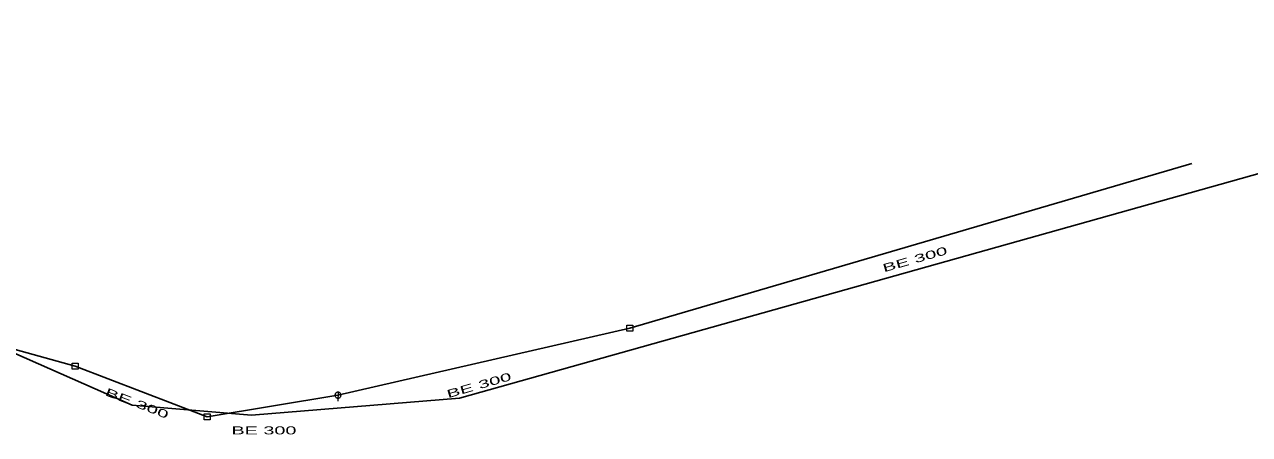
# Model space of a CAD drawing. Extents: x -687515 to -686506, y -974029 to -973461.
# Drawn here: x -687060.8 to -686958.8, y -973495.6 to -973461.4 of the extents above; entities that cross this region are included whole.
import ezdxf
from ezdxf.enums import TextEntityAlignment as Align

# ---------------------------------------------------------------- set-up
doc = ezdxf.new("R2010")
doc.units = 0
doc.header["$LTSCALE"] = 0.27
for name, color, linetype, lineweight in [('1', 7, 'Continuous', 13), ('14', 7, 'Continuous', 25), ('17', 7, 'Continuous', 25), ('22', 7, 'Continuous', 13)]:
    doc.layers.add(name, color=color, linetype=linetype, lineweight=lineweight)

msp = doc.modelspace()

# ---------------------------------------------------------------- linework, layer by layer
at = {"layer": '14'}
for p, q in [((-686963.578, -973473.036), (-687010.397, -973486.759)), ((-687010.397, -973486.759), (-687034.702, -973492.334))]:
    msp.add_line(p, q, dxfattribs=at)
for points in [[(-687056.592, -973489.918), (-687073.926, -973485.123), (-687089.909, -973485.75)], [(-687034.702, -973492.334), (-687045.596, -973494.131), (-687056.592, -973489.918)]]:
    msp.add_lwpolyline(points, dxfattribs=at)
at = {"layer": '17'}
msp.add_lwpolyline([(-686909.161, -973466.235), (-686913.807, -973461.442), (-687024.592, -973492.592), (-687041.911, -973493.995), (-687051.861, -973493.177), (-687062.728, -973488.354), (-687072.464, -973486.138), (-687076.669, -973485.884), (-687084.129, -973486.42), (-687105.732, -973490.966), (-687125.756, -973492.743)], dxfattribs=at)
at = {"layer": '22'}
msp.add_line((-687034.701, -973492.082), (-687034.702, -973492.826), dxfattribs=at)
for points in [[(-687010.645, -973486.511), (-687010.149, -973486.511), (-687010.149, -973487.007), (-687010.645, -973487.007)], [(-687056.84, -973489.669), (-687056.343, -973489.669), (-687056.343, -973490.166), (-687056.84, -973490.166)], [(-687034.45, -973492.334), (-687034.451, -973492.308), (-687034.455, -973492.282), (-687034.461, -973492.256), (-687034.471, -973492.232), (-687034.483, -973492.208), (-687034.497, -973492.186), (-687034.514, -973492.165), (-687034.532, -973492.147), (-687034.553, -973492.13), (-687034.575, -973492.116), (-687034.599, -973492.104), (-687034.623, -973492.094), (-687034.649, -973492.088), (-687034.675, -973492.084), (-687034.701, -973492.082), (-687034.727, -973492.083), (-687034.753, -973492.087), (-687034.779, -973492.093), (-687034.804, -973492.103), (-687034.827, -973492.115), (-687034.849, -973492.129), (-687034.87, -973492.146), (-687034.888, -973492.164), (-687034.905, -973492.185), (-687034.919, -973492.207), (-687034.931, -973492.231), (-687034.941, -973492.255), (-687034.948, -973492.281), (-687034.952, -973492.307), (-687034.954, -973492.333), (-687034.953, -973492.359), (-687034.949, -973492.385), (-687034.942, -973492.411), (-687034.932, -973492.436), (-687034.92, -973492.459), (-687034.906, -973492.481), (-687034.889, -973492.502), (-687034.871, -973492.52), (-687034.85, -973492.537), (-687034.828, -973492.551), (-687034.805, -973492.563), (-687034.78, -973492.573), (-687034.754, -973492.58), (-687034.728, -973492.584), (-687034.702, -973492.586), (-687034.676, -973492.585), (-687034.65, -973492.581), (-687034.624, -973492.574), (-687034.6, -973492.564), (-687034.576, -973492.552), (-687034.554, -973492.538), (-687034.533, -973492.521), (-687034.515, -973492.503), (-687034.498, -973492.482), (-687034.484, -973492.46), (-687034.472, -973492.437), (-687034.462, -973492.412), (-687034.456, -973492.386), (-687034.452, -973492.36)], [(-687045.845, -973493.883), (-687045.348, -973493.883), (-687045.348, -973494.379), (-687045.845, -973494.379)]]:
    msp.add_lwpolyline(points, close=True, dxfattribs=at)

# ---------------------------------------------------------------- texts
at = {"layer": '1', "width": 1.9}
for rotation, p in [(16, (-686986.55, -973481.328)), (16, (-687022.865, -973491.822)), (339, (-687051.562, -973493.323))]:
    msp.add_text('BE 300', height=0.6667, rotation=rotation, dxfattribs=at).set_placement(p, align=Align.CENTER)
at = {"layer": '1', "width": 1.85}
msp.add_text('BE 300', height=0.6667, dxfattribs=at).set_placement((-687040.871, -973495.602), align=Align.CENTER)

doc.saveas('drawing.dxf')
